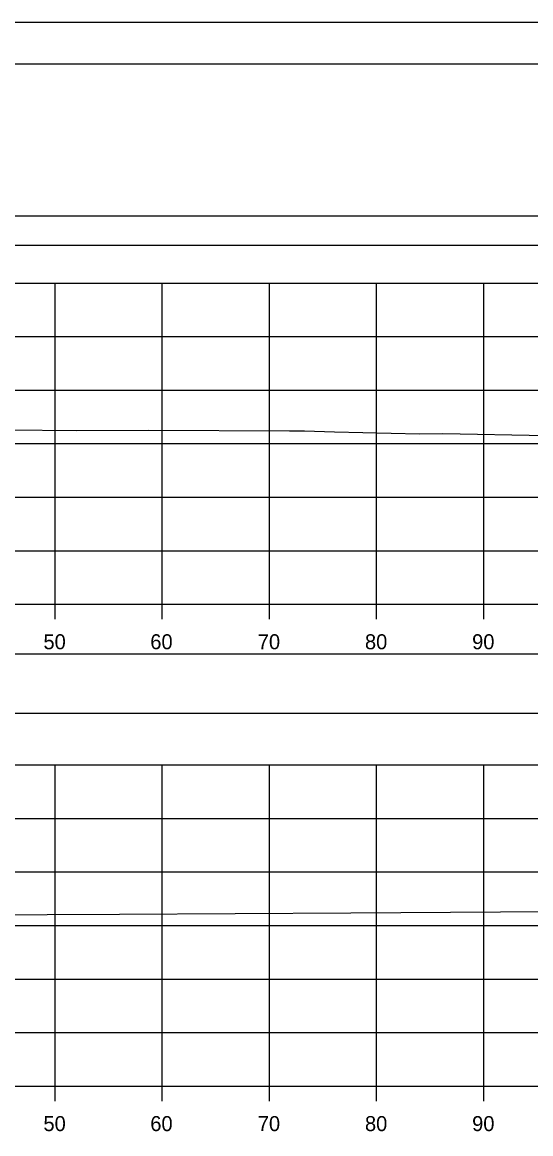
# Model space of a CAD drawing. Extents: x 1369627 to 1374022, y 380035 to 398173.
# Drawn here: x 1372145.5 to 1372192.9, y 390601.9 to 390705.7 of the extents above; entities that cross this region are included whole.
import ezdxf

# ---------------------------------------------------------------- set-up
doc = ezdxf.new("R2010")
doc.units = 0
for name, color, linetype in [('Default', 7, 'Continuous'), ('R_Axis', 7, 'Continuous'), ('R_Axis Annot', 7, 'Continuous'), ('R_Border', 7, 'Continuous'), ('R_Exist Surface', 7, 'Continuous'), ('R_Grid', 7, 'Continuous'), ('R_No Plot', 7, 'Continuous')]:
    doc.layers.add(name, color=color, linetype=linetype)

msp = doc.modelspace()

# ---------------------------------------------------------------- linework, layer by layer
at = {"layer": 'Default'}
for points in [[(1371948.53, 390684.85), (1372248.53, 390684.85), (1372248.53, 390687.56), (1371948.53, 390687.56)], [(1371948.53, 390641.15), (1372248.53, 390641.15), (1372248.53, 390646.67), (1371948.53, 390646.67)]]:
    msp.add_lwpolyline(points, close=True, dxfattribs=at)
at = {"layer": 'R_Axis'}
for p, q in [((1371948.53, 390651.32), (1372248.53, 390651.32)), ((1372148.53, 390649.92), (1372148.53, 390651.32)), ((1372158.53, 390649.92), (1372158.53, 390651.32)), ((1372168.53, 390649.92), (1372168.53, 390651.32)), ((1372178.53, 390649.92), (1372178.53, 390651.32)), ((1372188.53, 390649.92), (1372188.53, 390651.32)), ((1371948.53, 390606.32), (1372248.53, 390606.32)), ((1372148.53, 390604.92), (1372148.53, 390606.32)), ((1372158.53, 390604.92), (1372158.53, 390606.32)), ((1372168.53, 390604.92), (1372168.53, 390606.32)), ((1372178.53, 390604.92), (1372178.53, 390606.32)), ((1372188.53, 390604.92), (1372188.53, 390606.32))]:
    msp.add_line(p, q, dxfattribs=at)
at = {"layer": 'R_Border'}
msp.add_line((1371940.53, 390701.78), (1372256.71, 390701.78), dxfattribs=at)
at = {"layer": 'R_Exist Surface'}
for points in [[(1372144.19, 390667.6), (1372150.49, 390667.56), (1372157.23, 390667.58), (1372170.4, 390667.52), (1372171.81, 390667.52), (1372174.6, 390667.43), (1372182.54, 390667.24), (1372184.72, 390667.28), (1372194.39, 390667.09), (1372204.19, 390667.01), (1372207.76, 390666.93), (1372212.02, 390666.97), (1372216.17, 390666.95), (1372218.58, 390666.92), (1372226.23, 390667.06), (1372230.29, 390667.13)], [(1372120.71, 390622.23), (1372154.53, 390622.39), (1372176.12, 390622.49), (1372208.72, 390622.71), (1372219.57, 390622.79), (1372225.25, 390622.8)]]:
    msp.add_lwpolyline(points, dxfattribs=at)
at = {"layer": 'R_Grid'}
for p, q in [((1371948.53, 390681.32), (1372248.53, 390681.32)), ((1372148.53, 390651.32), (1372148.53, 390681.32)), ((1372158.53, 390651.32), (1372158.53, 390681.32)), ((1372168.53, 390651.32), (1372168.53, 390681.32)), ((1372178.53, 390651.32), (1372178.53, 390681.32)), ((1372188.53, 390651.32), (1372188.53, 390681.32)), ((1371948.53, 390676.32), (1372248.53, 390676.32)), ((1371948.53, 390671.32), (1372248.53, 390671.32)), ((1371948.53, 390666.32), (1372248.53, 390666.32)), ((1371948.53, 390661.32), (1372248.53, 390661.32)), ((1371948.53, 390656.32), (1372248.53, 390656.32)), ((1371948.53, 390651.32), (1372248.53, 390651.32)), ((1371948.53, 390636.32), (1372248.53, 390636.32)), ((1372148.53, 390606.32), (1372148.53, 390636.32)), ((1372158.53, 390606.32), (1372158.53, 390636.32)), ((1372168.53, 390606.32), (1372168.53, 390636.32)), ((1372178.53, 390606.32), (1372178.53, 390636.32)), ((1372188.53, 390606.32), (1372188.53, 390636.32)), ((1371948.53, 390631.32), (1372248.53, 390631.32)), ((1371948.53, 390626.32), (1372248.53, 390626.32)), ((1371948.53, 390621.32), (1372248.53, 390621.32)), ((1371948.53, 390616.32), (1372248.53, 390616.32)), ((1371948.53, 390611.32), (1372248.53, 390611.32)), ((1371948.53, 390606.32), (1372248.53, 390606.32))]:
    msp.add_line(p, q, dxfattribs=at)
at = {"layer": 'R_No Plot'}
msp.add_line((1371928.13, 390705.68), (1372261.46, 390705.68), dxfattribs=at)
for points in [[(1371928.12, 390705.68), (1372261.46, 390705.68), (1372261.46, 390492.34), (1371928.12, 390492.34)], [(1372174.45, 390701.78), (1372194.07, 390701.78), (1372194.07, 390691.9), (1372210.18, 390691.9), (1372233.38, 390691.9), (1372233.38, 390659.23), (1372256.59, 390659.23), (1372256.71, 390496.32), (1371940.53, 390496.32), (1371940.53, 390701.78)]]:
    msp.add_lwpolyline(points, close=True, dxfattribs=at)

# ---------------------------------------------------------------- texts
at = {"layer": 'R_Axis Annot'}
for s, p in [('50', (1372147.44, 390647.12)), ('60', (1372157.41, 390647.12)), ('70', (1372167.44, 390647.12)), ('80', (1372177.44, 390647.12)), ('90', (1372187.44, 390647.12)), ('50', (1372147.44, 390602.12)), ('60', (1372157.41, 390602.12)), ('70', (1372167.44, 390602.12)), ('80', (1372177.44, 390602.12)), ('90', (1372187.44, 390602.12))]:
    msp.add_text(s, height=1.4, dxfattribs=at).set_placement(p)

doc.saveas('drawing.dxf')
